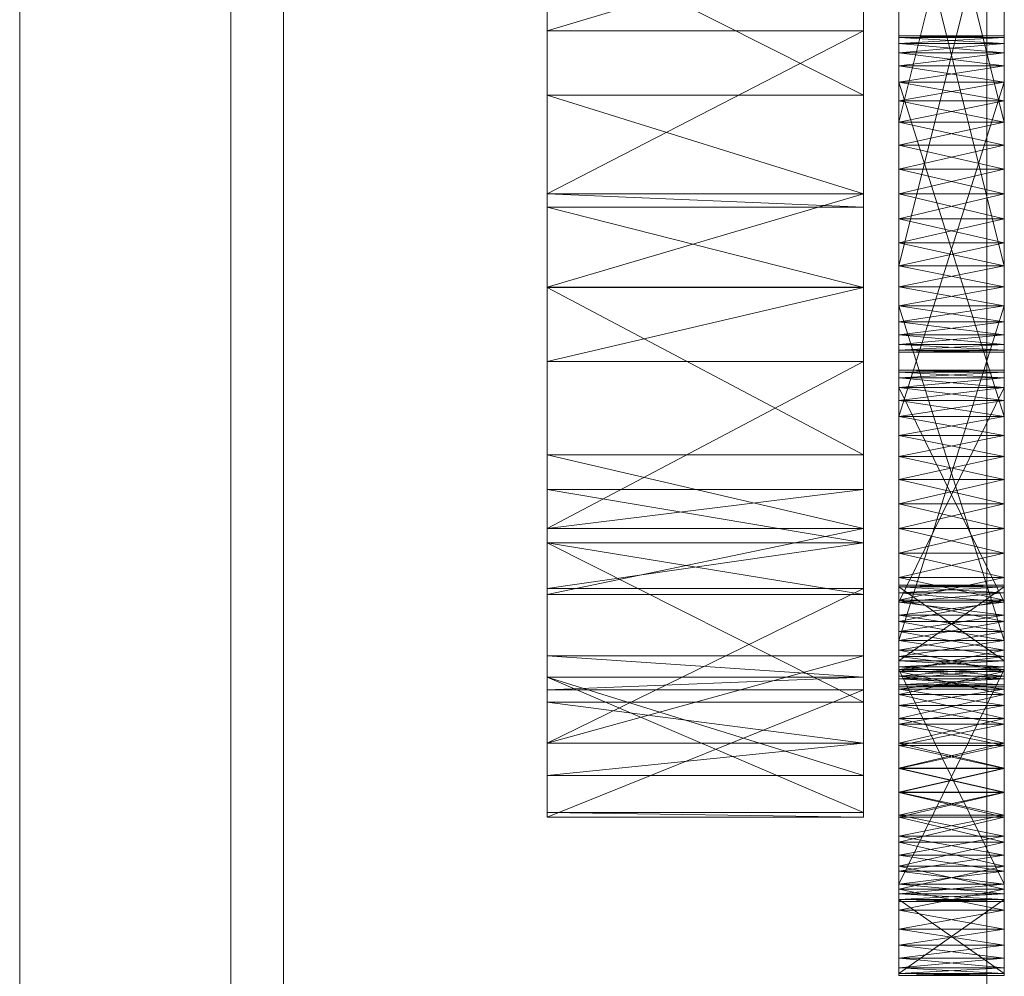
# Model space of a CAD drawing. Header units: millimetres. Extents: x -4395 to 65662, y -65530 to 6847.
# Tile 389 of 656: x 1400 to 1456, y -34729 to -34674. Entities that reach past the tile are written whole.
import ezdxf

# ---------------------------------------------------------------- set-up
doc = ezdxf.new("R2010")
doc.units = ezdxf.units.MM
doc.layers.add('frontal_C03', color=7, linetype='Continuous', lineweight=0)
doc.layers.add('frontal_secador', color=7, linetype='Continuous', lineweight=0)

msp = doc.modelspace()

# ---------------------------------------------------------------- linework, layer by layer
at = {"layer": 'frontal_C03'}
for p, q in [((1455, -35237.853), (1455, -32581.274)), ((1455, -32585.202), (1455, -35241.781)), ((1455, -35724.97), (1455, -33068.391)), ((1455, -33072.319), (1455, -35728.898))]:
    msp.add_line(p, q, dxfattribs=at)
at = {"layer": 'frontal_secador'}
for p, q in [((1400, -36000), (1400, -33000)), ((1400, -36000), (1400, -33075)), ((1400, -35940), (1400, -33075)), ((1400, -36000), (1400, -33250)), ((1400, -35140), (1400, -34540)), ((1412, -35140), (1412, -34540)), ((1400, -35134), (1400, -34546)), ((1430, -34711.527), (1430, -34577.639)), ((1448, -34577.639), (1448, -34711.527)), ((1400, -34990), (1400, -34600)), ((1415, -34990), (1415, -34600)), ((1400, -34987), (1400, -34603)), ((1430, -34645.858), (1430, -34689.361)), ((1430, -34645.858), (1430, -34711.527)), ((1448, -34689.361), (1448, -34645.858)), ((1448, -34711.527), (1448, -34645.858)), ((1400, -35100), (1400, -34650)), ((1450, -34651.516), (1450, -34682.642)), ((1456, -34682.642), (1456, -34651.516)), ((1450, -34681.268), (1450, -34653.712)), ((1450, -34686.831), (1450, -34653.712)), ((1450, -34693.05), (1450, -34653.712)), ((1456, -34653.712), (1456, -34681.268)), ((1456, -34653.712), (1456, -34686.831)), ((1456, -34653.712), (1456, -34693.05)), ((1450, -34654.785), (1450, -34679.964)), ((1450, -34654.785), (1450, -34682.642)), ((1450, -34690.413), (1450, -34654.785)), ((1456, -34679.964), (1456, -34654.785)), ((1456, -34682.642), (1456, -34654.785)), ((1456, -34654.785), (1456, -34690.413)), ((1450, -34681.268), (1450, -34655.99)), ((1450, -34655.99), (1450, -34679.964)), ((1456, -34655.99), (1450, -34679.964)), ((1456, -34679.964), (1450, -34655.99)), ((1456, -34655.99), (1456, -34681.268)), ((1456, -34679.964), (1456, -34655.99)), ((1450, -34690.413), (1450, -34660.075)), ((1456, -34660.075), (1456, -34690.413)), ((1450, -34661.483), (1450, -34689.34)), ((1450, -34661.483), (1450, -34691.331)), ((1450, -34661.483), (1450, -34693.05)), ((1456, -34689.34), (1456, -34661.483)), ((1456, -34691.331), (1456, -34661.483)), ((1456, -34693.05), (1456, -34661.483)), ((1450, -34688.135), (1450, -34662.857)), ((1450, -34690.413), (1450, -34662.857)), ((1456, -34662.857), (1456, -34688.135)), ((1456, -34662.857), (1456, -34690.413)), ((1450, -34664.161), (1450, -34689.34)), ((1450, -34688.135), (1450, -34664.161)), ((1456, -34688.135), (1450, -34664.161)), ((1456, -34664.161), (1450, -34688.135)), ((1456, -34689.34), (1456, -34664.161)), ((1456, -34664.161), (1456, -34688.135)), ((1430, -34669.365), (1430, -34684.806)), ((1430, -34678.435), (1430, -34669.365)), ((1430, -34689.361), (1430, -34669.365)), ((1430, -34669.365), (1430, -34674.777)), ((1430, -34703.89), (1430, -34669.365)), ((1430, -34711.527), (1430, -34669.365)), ((1448, -34669.365), (1430, -34674.777)), ((1448, -34678.435), (1430, -34669.365)), ((1448, -34684.806), (1448, -34669.365)), ((1448, -34669.365), (1448, -34678.435)), ((1448, -34669.365), (1448, -34689.361)), ((1448, -34674.777), (1448, -34669.365)), ((1448, -34669.365), (1448, -34703.89)), ((1448, -34669.365), (1448, -34711.527)), ((1430, -34689.353), (1430, -34674.777)), ((1430, -34674.777), (1430, -34684.05)), ((1430, -34689.361), (1430, -34674.777)), ((1448, -34674.777), (1430, -34674.777)), ((1448, -34674.777), (1430, -34684.05)), ((1448, -34674.777), (1448, -34689.353)), ((1448, -34684.05), (1448, -34674.777)), ((1448, -34674.777), (1448, -34689.361)), ((1450, -34675.16), (1450, -34675.05)), ((1456, -34675.16), (1450, -34675.05)), ((1456, -34675.05), (1450, -34675.05)), ((1456, -34675.05), (1450, -34675.16)), ((1450, -34675.05), (1450, -34675.49)), ((1450, -34675.05), (1450, -34676.768)), ((1450, -34675.05), (1450, -34698.99)), ((1450, -34681.268), (1450, -34675.05)), ((1450, -34675.16), (1450, -34676.031)), ((1450, -34675.49), (1450, -34675.16)), ((1450, -34675.16), (1450, -34677.686)), ((1456, -34675.49), (1450, -34675.16)), ((1456, -34675.16), (1450, -34675.16)), ((1456, -34675.16), (1450, -34675.49)), ((1456, -34675.16), (1456, -34675.05)), ((1456, -34675.49), (1456, -34675.05)), ((1456, -34676.768), (1456, -34675.05)), ((1456, -34698.99), (1456, -34675.05)), ((1456, -34675.05), (1456, -34681.268)), ((1456, -34676.031), (1456, -34675.16)), ((1456, -34675.16), (1456, -34675.49)), ((1456, -34677.686), (1456, -34675.16)), ((1450, -34676.031), (1450, -34675.49)), ((1456, -34676.031), (1450, -34675.49)), ((1456, -34675.49), (1450, -34675.49)), ((1456, -34675.49), (1450, -34676.031)), ((1450, -34675.49), (1450, -34676.768)), ((1456, -34675.49), (1456, -34676.031)), ((1456, -34676.768), (1456, -34675.49)), ((1450, -34676.031), (1450, -34677.686)), ((1450, -34676.768), (1450, -34676.031)), ((1450, -34697.785), (1450, -34676.031)), ((1450, -34703.075), (1450, -34676.031)), ((1450, -34676.031), (1450, -34688.135)), ((1450, -34711.635), (1450, -34676.031)), ((1456, -34676.768), (1450, -34676.031)), ((1456, -34676.031), (1450, -34676.031)), ((1456, -34676.031), (1450, -34676.768)), ((1456, -34677.686), (1456, -34676.031)), ((1456, -34676.031), (1456, -34676.768)), ((1456, -34676.031), (1456, -34697.785)), ((1456, -34676.031), (1456, -34703.075)), ((1456, -34688.135), (1456, -34676.031)), ((1456, -34676.031), (1456, -34711.635)), ((1450, -34677.686), (1450, -34676.768)), ((1456, -34677.686), (1450, -34676.768)), ((1456, -34676.768), (1450, -34676.768)), ((1456, -34676.768), (1450, -34677.686)), ((1450, -34676.768), (1450, -34696.712)), ((1450, -34678.76), (1450, -34676.768)), ((1450, -34676.768), (1450, -34698.99)), ((1450, -34681.268), (1450, -34676.768)), ((1456, -34676.768), (1456, -34677.686)), ((1456, -34696.712), (1456, -34676.768)), ((1456, -34676.768), (1456, -34678.76)), ((1456, -34698.99), (1456, -34676.768)), ((1456, -34676.768), (1456, -34681.268)), ((1450, -34677.686), (1450, -34679.964)), ((1450, -34678.76), (1450, -34677.686)), ((1450, -34697.785), (1450, -34677.686)), ((1450, -34677.686), (1450, -34696.712)), ((1450, -34677.686), (1450, -34682.642)), ((1450, -34677.686), (1450, -34688.135)), ((1456, -34678.76), (1450, -34677.686)), ((1456, -34677.686), (1450, -34677.686)), ((1456, -34677.686), (1450, -34696.712)), ((1456, -34696.712), (1450, -34677.686)), ((1456, -34677.686), (1450, -34678.76)), ((1456, -34679.964), (1456, -34677.686)), ((1456, -34677.686), (1456, -34678.76)), ((1456, -34677.686), (1456, -34697.785)), ((1456, -34696.712), (1456, -34677.686)), ((1456, -34682.642), (1456, -34677.686)), ((1456, -34688.135), (1456, -34677.686)), ((1430, -34678.435), (1430, -34684.806)), ((1430, -34684.05), (1430, -34678.435)), ((1448, -34684.05), (1430, -34678.435)), ((1448, -34678.435), (1430, -34678.435)), ((1448, -34684.806), (1448, -34678.435)), ((1448, -34678.435), (1448, -34684.05)), ((1450, -34679.964), (1450, -34678.76)), ((1456, -34679.964), (1450, -34678.76)), ((1456, -34678.76), (1450, -34678.76)), ((1450, -34681.268), (1450, -34678.76)), ((1456, -34678.76), (1450, -34679.964)), ((1456, -34678.76), (1456, -34679.964)), ((1456, -34678.76), (1456, -34681.268)), ((1450, -34679.964), (1450, -34681.268)), ((1456, -34679.964), (1450, -34679.964)), ((1456, -34679.964), (1450, -34681.268)), ((1450, -34679.964), (1450, -34682.642)), ((1456, -34681.268), (1450, -34679.964)), ((1456, -34681.268), (1456, -34679.964)), ((1456, -34682.642), (1456, -34679.964)), ((1450, -34684.05), (1450, -34681.268)), ((1450, -34681.268), (1450, -34682.642)), ((1450, -34686.831), (1450, -34681.268)), ((1456, -34681.268), (1450, -34681.268)), ((1456, -34681.268), (1450, -34682.642)), ((1456, -34682.642), (1450, -34681.268)), ((1450, -34711.094), (1450, -34681.268)), ((1450, -34681.268), (1450, -34698.99)), ((1456, -34681.268), (1456, -34684.05)), ((1456, -34682.642), (1456, -34681.268)), ((1456, -34681.268), (1456, -34686.831)), ((1456, -34681.268), (1456, -34711.094)), ((1456, -34698.99), (1456, -34681.268)), ((1450, -34682.642), (1450, -34684.05)), ((1456, -34682.642), (1450, -34682.642)), ((1456, -34682.642), (1450, -34684.05)), ((1450, -34682.642), (1450, -34685.457)), ((1450, -34682.642), (1450, -34688.135)), ((1456, -34684.05), (1450, -34682.642)), ((1450, -34682.642), (1450, -34692.069)), ((1450, -34682.642), (1450, -34690.413)), ((1456, -34684.05), (1456, -34682.642)), ((1456, -34685.457), (1456, -34682.642)), ((1456, -34688.135), (1456, -34682.642)), ((1456, -34692.069), (1456, -34682.642)), ((1456, -34690.413), (1456, -34682.642)), ((1430, -34684.05), (1430, -34689.353)), ((1430, -34684.806), (1430, -34684.05)), ((1448, -34684.05), (1430, -34684.05)), ((1448, -34684.05), (1430, -34689.353)), ((1448, -34684.806), (1430, -34684.05)), ((1448, -34689.353), (1448, -34684.05)), ((1448, -34684.05), (1448, -34684.806)), ((1450, -34686.831), (1450, -34684.05)), ((1450, -34684.05), (1450, -34685.457)), ((1456, -34684.05), (1450, -34684.05)), ((1456, -34684.05), (1450, -34685.457)), ((1456, -34685.457), (1450, -34684.05)), ((1456, -34684.05), (1456, -34686.831)), ((1456, -34685.457), (1456, -34684.05)), ((1430, -34689.361), (1430, -34684.806)), ((1448, -34689.361), (1430, -34684.806)), ((1448, -34684.806), (1430, -34684.806)), ((1448, -34684.806), (1448, -34689.361)), ((1450, -34685.457), (1450, -34686.831)), ((1456, -34685.457), (1450, -34685.457)), ((1456, -34685.457), (1450, -34686.831)), ((1450, -34685.457), (1450, -34688.135)), ((1456, -34686.831), (1450, -34685.457)), ((1456, -34686.831), (1456, -34685.457)), ((1456, -34688.135), (1456, -34685.457)), ((1450, -34689.34), (1450, -34686.831)), ((1450, -34686.831), (1450, -34688.135)), ((1450, -34691.331), (1450, -34686.831)), ((1450, -34693.05), (1450, -34686.831)), ((1456, -34686.831), (1450, -34686.831)), ((1456, -34686.831), (1450, -34688.135)), ((1456, -34688.135), (1450, -34686.831)), ((1450, -34711.094), (1450, -34686.831)), ((1456, -34686.831), (1456, -34689.34)), ((1456, -34688.135), (1456, -34686.831)), ((1456, -34686.831), (1456, -34691.331)), ((1456, -34686.831), (1456, -34693.05)), ((1456, -34686.831), (1456, -34711.094)), ((1450, -34689.34), (1450, -34688.135)), ((1456, -34688.135), (1450, -34688.135)), ((1456, -34688.135), (1450, -34689.34)), ((1456, -34689.34), (1450, -34688.135)), ((1450, -34688.135), (1450, -34690.413)), ((1450, -34688.135), (1450, -34710.357)), ((1450, -34688.135), (1450, -34711.635)), ((1450, -34688.135), (1450, -34692.069)), ((1456, -34688.135), (1456, -34689.34)), ((1456, -34690.413), (1456, -34688.135)), ((1456, -34710.357), (1456, -34688.135)), ((1456, -34711.635), (1456, -34688.135)), ((1456, -34692.069), (1456, -34688.135)), ((1448, -34689.353), (1430, -34689.353)), ((1448, -34689.353), (1430, -34689.361)), ((1430, -34689.361), (1430, -34700.859)), ((1430, -34698.895), (1430, -34689.361)), ((1430, -34703.89), (1430, -34689.361)), ((1430, -34689.361), (1430, -34693.572)), ((1430, -34689.361), (1430, -34711.527)), ((1448, -34689.361), (1430, -34689.361)), ((1448, -34689.361), (1430, -34693.572)), ((1448, -34698.895), (1430, -34689.361)), ((1448, -34700.859), (1448, -34689.361)), ((1448, -34689.361), (1448, -34698.895)), ((1448, -34689.361), (1448, -34703.89)), ((1448, -34693.572), (1448, -34689.361)), ((1448, -34711.527), (1448, -34689.361)), ((1450, -34691.331), (1450, -34689.34)), ((1450, -34689.34), (1450, -34690.413)), ((1456, -34689.34), (1450, -34689.34)), ((1456, -34689.34), (1450, -34690.413)), ((1456, -34690.413), (1450, -34689.34)), ((1450, -34709.439), (1450, -34689.34)), ((1450, -34711.094), (1450, -34689.34)), ((1456, -34689.34), (1456, -34691.331)), ((1456, -34690.413), (1456, -34689.34)), ((1456, -34689.34), (1456, -34709.439)), ((1456, -34689.34), (1456, -34711.094)), ((1450, -34690.413), (1450, -34691.331)), ((1456, -34690.413), (1450, -34690.413)), ((1456, -34690.413), (1450, -34691.331)), ((1456, -34691.331), (1450, -34690.413)), ((1450, -34690.413), (1450, -34710.357)), ((1450, -34709.439), (1450, -34690.413)), ((1456, -34709.439), (1450, -34690.413)), ((1456, -34690.413), (1450, -34709.439)), ((1450, -34692.069), (1450, -34690.413)), ((1450, -34692.939), (1450, -34690.413)), ((1456, -34691.331), (1456, -34690.413)), ((1456, -34710.357), (1456, -34690.413)), ((1456, -34690.413), (1456, -34709.439)), ((1456, -34690.413), (1456, -34692.069)), ((1456, -34690.413), (1456, -34692.939)), ((1450, -34692.609), (1450, -34691.331)), ((1450, -34691.331), (1450, -34692.069)), ((1450, -34693.05), (1450, -34691.331)), ((1456, -34691.331), (1450, -34691.331)), ((1456, -34691.331), (1450, -34692.069)), ((1456, -34692.069), (1450, -34691.331)), ((1456, -34691.331), (1456, -34692.609)), ((1456, -34692.069), (1456, -34691.331)), ((1456, -34691.331), (1456, -34693.05)), ((1450, -34692.069), (1450, -34692.609)), ((1456, -34692.069), (1450, -34692.069)), ((1456, -34692.069), (1450, -34692.609)), ((1456, -34692.609), (1450, -34692.069)), ((1450, -34692.939), (1450, -34692.069)), ((1456, -34692.609), (1456, -34692.069)), ((1456, -34692.069), (1456, -34692.939)), ((1450, -34693.05), (1450, -34692.609)), ((1450, -34692.609), (1450, -34692.939)), ((1456, -34692.609), (1450, -34692.609)), ((1456, -34692.609), (1450, -34692.939)), ((1456, -34692.939), (1450, -34692.609)), ((1450, -34692.939), (1450, -34693.05)), ((1456, -34692.939), (1450, -34692.939)), ((1456, -34692.939), (1450, -34693.05)), ((1456, -34693.05), (1450, -34692.939)), ((1456, -34693.05), (1450, -34693.05)), ((1456, -34692.609), (1456, -34693.05)), ((1456, -34692.939), (1456, -34692.609)), ((1456, -34693.05), (1456, -34692.939)), ((1430, -34706.827), (1430, -34693.572)), ((1430, -34693.572), (1430, -34703.075)), ((1430, -34703.89), (1430, -34693.572)), ((1448, -34693.572), (1430, -34693.572)), ((1448, -34693.572), (1430, -34703.075)), ((1448, -34693.572), (1448, -34706.827)), ((1448, -34703.075), (1448, -34693.572)), ((1448, -34693.572), (1448, -34703.89)), ((1450, -34694.186), (1450, -34694.075)), ((1456, -34694.186), (1450, -34694.075)), ((1456, -34694.075), (1450, -34694.075)), ((1456, -34694.075), (1450, -34694.186)), ((1450, -34694.075), (1450, -34694.516)), ((1450, -34694.186), (1450, -34695.056)), ((1450, -34694.516), (1450, -34694.186)), ((1450, -34708.01), (1450, -34694.186)), ((1450, -34694.186), (1450, -34698.99)), ((1450, -34712.51), (1450, -34694.186)), ((1450, -34694.186), (1450, -34709.439)), ((1450, -34722.572), (1450, -34694.186)), ((1456, -34694.516), (1450, -34694.186)), ((1456, -34694.186), (1450, -34694.186)), ((1456, -34694.186), (1450, -34694.516)), ((1456, -34694.186), (1456, -34694.075)), ((1456, -34694.516), (1456, -34694.075)), ((1456, -34695.056), (1456, -34694.186)), ((1456, -34694.186), (1456, -34694.516)), ((1456, -34694.186), (1456, -34708.01)), ((1456, -34698.99), (1456, -34694.186)), ((1456, -34694.186), (1456, -34712.51)), ((1456, -34709.439), (1456, -34694.186)), ((1456, -34694.186), (1456, -34722.572)), ((1450, -34695.056), (1450, -34694.516)), ((1456, -34695.056), (1450, -34694.516)), ((1456, -34694.516), (1450, -34694.516)), ((1456, -34694.516), (1450, -34695.056)), ((1450, -34694.516), (1450, -34707.272)), ((1450, -34695.794), (1450, -34694.516)), ((1450, -34694.516), (1450, -34708.927)), ((1450, -34697.785), (1450, -34694.516)), ((1450, -34703.075), (1450, -34694.516)), ((1456, -34694.516), (1456, -34695.056)), ((1456, -34707.272), (1456, -34694.516)), ((1456, -34694.516), (1456, -34695.794)), ((1456, -34708.927), (1456, -34694.516)), ((1456, -34694.516), (1456, -34697.785)), ((1456, -34694.516), (1456, -34703.075)), ((1450, -34695.056), (1450, -34696.712)), ((1450, -34695.794), (1450, -34695.056)), ((1450, -34708.01), (1450, -34695.056)), ((1450, -34695.056), (1450, -34707.272)), ((1450, -34695.056), (1450, -34698.99)), ((1456, -34695.794), (1450, -34695.056)), ((1456, -34695.056), (1450, -34695.056)), ((1456, -34695.056), (1450, -34707.272)), ((1456, -34707.272), (1450, -34695.056)), ((1456, -34695.056), (1450, -34695.794)), ((1456, -34696.712), (1456, -34695.056)), ((1456, -34695.056), (1456, -34695.794)), ((1456, -34695.056), (1456, -34708.01)), ((1456, -34707.272), (1456, -34695.056)), ((1456, -34698.99), (1456, -34695.056)), ((1450, -34696.712), (1450, -34695.794)), ((1456, -34696.712), (1450, -34695.794)), ((1456, -34695.794), (1450, -34695.794)), ((1450, -34697.785), (1450, -34695.794)), ((1456, -34695.794), (1450, -34696.712)), ((1456, -34695.794), (1456, -34696.712)), ((1456, -34695.794), (1456, -34697.785)), ((1450, -34696.712), (1450, -34697.785)), ((1456, -34696.712), (1450, -34696.712)), ((1456, -34696.712), (1450, -34697.785)), ((1450, -34696.712), (1450, -34698.99)), ((1456, -34697.785), (1450, -34696.712)), ((1456, -34697.785), (1456, -34696.712)), ((1456, -34698.99), (1456, -34696.712)), ((1450, -34700.294), (1450, -34697.785)), ((1450, -34697.785), (1450, -34698.99)), ((1450, -34703.075), (1450, -34697.785)), ((1456, -34697.785), (1450, -34697.785)), ((1456, -34697.785), (1450, -34698.99)), ((1456, -34698.99), (1450, -34697.785)), ((1456, -34697.785), (1456, -34700.294)), ((1456, -34698.99), (1456, -34697.785)), ((1456, -34697.785), (1456, -34703.075)), ((1430, -34698.895), (1430, -34700.859)), ((1430, -34703.075), (1430, -34698.895)), ((1448, -34703.075), (1430, -34698.895)), ((1448, -34698.895), (1430, -34698.895)), ((1448, -34700.859), (1448, -34698.895)), ((1448, -34698.895), (1448, -34703.075)), ((1450, -34698.99), (1450, -34700.294)), ((1456, -34698.99), (1450, -34698.99)), ((1456, -34698.99), (1450, -34700.294)), ((1450, -34698.99), (1450, -34701.668)), ((1450, -34698.99), (1450, -34704.483)), ((1450, -34698.99), (1450, -34709.439)), ((1456, -34700.294), (1450, -34698.99)), ((1450, -34698.99), (1450, -34711.094)), ((1456, -34700.294), (1456, -34698.99)), ((1456, -34701.668), (1456, -34698.99)), ((1456, -34704.483), (1456, -34698.99)), ((1456, -34709.439), (1456, -34698.99)), ((1456, -34711.094), (1456, -34698.99)), ((1450, -34703.075), (1450, -34700.294)), ((1450, -34700.294), (1450, -34701.668)), ((1456, -34700.294), (1450, -34700.294)), ((1456, -34700.294), (1450, -34701.668)), ((1456, -34701.668), (1450, -34700.294)), ((1456, -34700.294), (1456, -34703.075)), ((1456, -34701.668), (1456, -34700.294)), ((1430, -34700.859), (1430, -34703.075)), ((1430, -34703.89), (1430, -34700.859)), ((1448, -34703.89), (1430, -34700.859)), ((1448, -34700.859), (1430, -34700.859)), ((1448, -34700.859), (1430, -34703.075)), ((1448, -34703.075), (1448, -34700.859)), ((1448, -34700.859), (1448, -34703.89)), ((1450, -34701.668), (1450, -34703.075)), ((1456, -34701.668), (1450, -34701.668)), ((1456, -34701.668), (1450, -34703.075)), ((1450, -34701.668), (1450, -34704.483)), ((1456, -34703.075), (1450, -34701.668)), ((1456, -34703.075), (1456, -34701.668)), ((1456, -34704.483), (1456, -34701.668)), ((1430, -34703.075), (1430, -34706.827)), ((1448, -34703.075), (1430, -34703.075)), ((1448, -34703.075), (1430, -34706.827)), ((1448, -34706.827), (1448, -34703.075)), ((1450, -34705.857), (1450, -34703.075)), ((1450, -34703.075), (1450, -34704.483)), ((1450, -34708.365), (1450, -34703.075)), ((1450, -34711.635), (1450, -34703.075)), ((1456, -34703.075), (1450, -34703.075)), ((1456, -34703.075), (1450, -34704.483)), ((1456, -34704.483), (1450, -34703.075)), ((1450, -34724.18), (1450, -34703.075)), ((1450, -34703.075), (1450, -34708.927)), ((1456, -34703.075), (1456, -34705.857)), ((1456, -34704.483), (1456, -34703.075)), ((1456, -34703.075), (1456, -34708.365)), ((1456, -34703.075), (1456, -34711.635)), ((1456, -34703.075), (1456, -34724.18)), ((1456, -34708.927), (1456, -34703.075)), ((1430, -34706.827), (1430, -34703.89)), ((1430, -34703.89), (1430, -34710.317)), ((1430, -34712.954), (1430, -34703.89)), ((1430, -34711.527), (1430, -34703.89)), ((1430, -34703.89), (1430, -34706.486)), ((1448, -34706.827), (1430, -34703.89)), ((1448, -34703.89), (1430, -34703.89)), ((1448, -34703.89), (1430, -34706.486)), ((1448, -34712.954), (1430, -34703.89)), ((1448, -34703.89), (1448, -34706.827)), ((1448, -34710.317), (1448, -34703.89)), ((1448, -34703.89), (1448, -34712.954)), ((1448, -34703.89), (1448, -34711.527)), ((1448, -34706.486), (1448, -34703.89)), ((1450, -34704.483), (1450, -34705.857)), ((1456, -34704.483), (1450, -34704.483)), ((1456, -34704.483), (1450, -34705.857)), ((1450, -34704.483), (1450, -34707.161)), ((1450, -34704.483), (1450, -34709.439)), ((1456, -34705.857), (1450, -34704.483)), ((1456, -34705.857), (1456, -34704.483)), ((1456, -34707.161), (1456, -34704.483)), ((1456, -34709.439), (1456, -34704.483)), ((1450, -34708.365), (1450, -34705.857)), ((1450, -34705.857), (1450, -34707.161)), ((1456, -34705.857), (1450, -34705.857)), ((1456, -34705.857), (1450, -34707.161)), ((1456, -34707.161), (1450, -34705.857)), ((1456, -34705.857), (1456, -34708.365)), ((1456, -34707.161), (1456, -34705.857)), ((1430, -34717.124), (1430, -34706.486)), ((1430, -34706.486), (1430, -34715.291)), ((1430, -34711.527), (1430, -34706.486)), ((1448, -34706.486), (1430, -34706.486)), ((1448, -34706.486), (1430, -34715.291)), ((1448, -34706.486), (1448, -34717.124)), ((1448, -34715.291), (1448, -34706.486)), ((1448, -34706.486), (1448, -34711.527)), ((1450, -34706.402), (1450, -34706.291)), ((1456, -34706.402), (1450, -34706.291)), ((1456, -34706.291), (1450, -34706.291)), ((1456, -34706.291), (1450, -34706.402)), ((1450, -34706.291), (1450, -34710.611)), ((1450, -34706.731), (1450, -34706.291)), ((1450, -34706.291), (1450, -34711.481)), ((1450, -34708.01), (1450, -34706.291)), ((1450, -34706.402), (1450, -34707.272)), ((1450, -34706.731), (1450, -34706.402)), ((1450, -34710.941), (1450, -34706.402)), ((1450, -34706.402), (1450, -34710.611)), ((1450, -34706.402), (1450, -34708.927)), ((1450, -34706.402), (1450, -34713.883)), ((1450, -34714.21), (1450, -34706.402)), ((1450, -34706.402), (1450, -34723.31)), ((1450, -34724.79), (1450, -34706.402)), ((1456, -34706.731), (1450, -34706.402)), ((1456, -34706.402), (1450, -34706.402)), ((1456, -34706.402), (1450, -34710.611)), ((1456, -34710.611), (1450, -34706.402)), ((1456, -34706.402), (1450, -34706.731)), ((1456, -34706.402), (1456, -34706.291)), ((1456, -34710.611), (1456, -34706.291)), ((1456, -34706.291), (1456, -34706.731)), ((1456, -34711.481), (1456, -34706.291)), ((1456, -34706.291), (1456, -34708.01)), ((1456, -34707.272), (1456, -34706.402)), ((1456, -34706.402), (1456, -34706.731)), ((1456, -34706.402), (1456, -34710.941)), ((1456, -34710.611), (1456, -34706.402)), ((1456, -34708.927), (1456, -34706.402)), ((1456, -34713.883), (1456, -34706.402)), ((1456, -34706.402), (1456, -34714.21)), ((1456, -34723.31), (1456, -34706.402)), ((1456, -34706.402), (1456, -34724.79)), ((1448, -34706.827), (1430, -34706.827)), ((1450, -34707.272), (1450, -34706.731)), ((1456, -34707.272), (1450, -34706.731)), ((1456, -34706.731), (1450, -34706.731)), ((1450, -34708.01), (1450, -34706.731)), ((1456, -34706.731), (1450, -34707.272)), ((1456, -34706.731), (1456, -34707.272)), ((1456, -34706.731), (1456, -34708.01)), ((1450, -34707.161), (1450, -34708.365)), ((1456, -34707.161), (1450, -34707.161)), ((1456, -34707.161), (1450, -34708.365)), ((1450, -34707.161), (1450, -34709.439)), ((1456, -34708.365), (1450, -34707.161)), ((1450, -34707.272), (1450, -34708.01)), ((1456, -34707.272), (1450, -34707.272)), ((1456, -34707.272), (1450, -34708.01)), ((1450, -34707.272), (1450, -34708.927)), ((1456, -34708.01), (1450, -34707.272)), ((1456, -34708.365), (1456, -34707.161)), ((1456, -34709.439), (1456, -34707.161)), ((1456, -34708.01), (1456, -34707.272)), ((1456, -34708.927), (1456, -34707.272)), ((1450, -34710.001), (1450, -34708.01)), ((1450, -34708.01), (1450, -34708.927)), ((1450, -34712.51), (1450, -34708.01)), ((1456, -34708.01), (1450, -34708.01)), ((1456, -34708.01), (1450, -34708.927)), ((1456, -34708.927), (1450, -34708.01)), ((1450, -34708.01), (1450, -34711.481)), ((1450, -34718.072), (1450, -34708.01)), ((1456, -34708.01), (1456, -34710.001)), ((1456, -34708.927), (1456, -34708.01)), ((1456, -34708.01), (1456, -34712.51)), ((1456, -34711.481), (1456, -34708.01)), ((1456, -34708.01), (1456, -34718.072)), ((1450, -34710.357), (1450, -34708.365)), ((1450, -34708.365), (1450, -34709.439)), ((1450, -34711.635), (1450, -34708.365)), ((1456, -34708.365), (1450, -34708.365)), ((1456, -34708.365), (1450, -34709.439)), ((1456, -34709.439), (1450, -34708.365)), ((1450, -34724.18), (1450, -34708.365)), ((1456, -34708.365), (1456, -34710.357)), ((1456, -34709.439), (1456, -34708.365)), ((1456, -34708.365), (1456, -34711.635)), ((1456, -34708.365), (1456, -34724.18)), ((1450, -34708.927), (1450, -34710.001)), ((1456, -34708.927), (1450, -34708.927)), ((1456, -34708.927), (1450, -34710.001)), ((1450, -34708.927), (1450, -34711.205)), ((1450, -34708.927), (1450, -34713.883)), ((1456, -34710.001), (1450, -34708.927)), ((1450, -34708.927), (1450, -34719.377)), ((1450, -34708.927), (1450, -34724.18)), ((1456, -34710.001), (1456, -34708.927)), ((1456, -34711.205), (1456, -34708.927)), ((1456, -34713.883), (1456, -34708.927)), ((1456, -34719.377), (1456, -34708.927)), ((1456, -34724.18), (1456, -34708.927)), ((1450, -34710.357), (1450, -34709.439)), ((1456, -34709.439), (1450, -34709.439)), ((1456, -34709.439), (1450, -34710.357)), ((1456, -34710.357), (1450, -34709.439)), ((1450, -34709.439), (1450, -34711.094)), ((1450, -34709.439), (1450, -34723.85)), ((1450, -34709.439), (1450, -34724.291)), ((1450, -34709.439), (1450, -34722.572)), ((1450, -34709.439), (1450, -34711.965)), ((1456, -34709.439), (1456, -34710.357)), ((1456, -34711.094), (1456, -34709.439)), ((1456, -34723.85), (1456, -34709.439)), ((1456, -34724.291), (1456, -34709.439)), ((1456, -34722.572), (1456, -34709.439)), ((1456, -34711.965), (1456, -34709.439)), ((1430, -34712.954), (1430, -34710.317)), ((1430, -34710.317), (1430, -34715.291)), ((1430, -34711.527), (1430, -34710.317)), ((1448, -34711.527), (1430, -34710.317)), ((1448, -34710.317), (1430, -34710.317)), ((1448, -34710.317), (1430, -34715.291)), ((1448, -34710.317), (1448, -34712.954)), ((1448, -34715.291), (1448, -34710.317)), ((1448, -34710.317), (1448, -34711.527)), ((1450, -34712.51), (1450, -34710.001)), ((1450, -34710.001), (1450, -34711.205)), ((1456, -34710.001), (1450, -34710.001)), ((1456, -34710.001), (1450, -34711.205)), ((1456, -34711.205), (1450, -34710.001)), ((1450, -34711.635), (1450, -34710.357)), ((1450, -34710.357), (1450, -34711.094)), ((1456, -34710.357), (1450, -34710.357)), ((1456, -34710.357), (1450, -34711.094)), ((1456, -34711.094), (1450, -34710.357)), ((1450, -34723.31), (1450, -34710.357)), ((1450, -34724.18), (1450, -34710.357)), ((1456, -34710.001), (1456, -34712.51)), ((1456, -34711.205), (1456, -34710.001)), ((1456, -34710.357), (1456, -34711.635)), ((1456, -34711.094), (1456, -34710.357)), ((1456, -34710.357), (1456, -34723.31)), ((1456, -34710.357), (1456, -34724.18)), ((1450, -34710.611), (1450, -34710.941)), ((1456, -34710.611), (1450, -34710.611)), ((1456, -34710.611), (1450, -34710.941)), ((1450, -34710.611), (1450, -34711.481)), ((1456, -34710.941), (1450, -34710.611)), ((1450, -34712.219), (1450, -34710.941)), ((1450, -34710.941), (1450, -34711.481)), ((1450, -34714.21), (1450, -34710.941)), ((1456, -34710.941), (1450, -34710.941)), ((1456, -34710.941), (1450, -34711.481)), ((1456, -34711.481), (1450, -34710.941)), ((1456, -34710.941), (1456, -34710.611)), ((1456, -34711.481), (1456, -34710.611)), ((1456, -34710.941), (1456, -34712.219)), ((1456, -34711.481), (1456, -34710.941)), ((1456, -34710.941), (1456, -34714.21)), ((1430, -34717.124), (1430, -34711.527)), ((1430, -34711.527), (1430, -34712.256)), ((1430, -34719.235), (1430, -34711.527)), ((1448, -34717.124), (1430, -34711.527)), ((1448, -34711.527), (1430, -34711.527)), ((1448, -34711.527), (1430, -34712.256)), ((1448, -34719.235), (1430, -34711.527)), ((1448, -34711.527), (1448, -34717.124)), ((1448, -34712.256), (1448, -34711.527)), ((1448, -34711.527), (1448, -34719.235)), ((1450, -34711.094), (1450, -34711.635)), ((1456, -34711.094), (1450, -34711.094)), ((1456, -34711.094), (1450, -34711.635)), ((1456, -34711.635), (1450, -34711.094)), ((1450, -34711.094), (1450, -34723.85)), ((1450, -34723.31), (1450, -34711.094)), ((1456, -34723.31), (1450, -34711.094)), ((1456, -34711.094), (1450, -34723.31)), ((1450, -34711.965), (1450, -34711.094)), ((1450, -34711.205), (1450, -34712.51)), ((1456, -34711.205), (1450, -34711.205)), ((1456, -34711.205), (1450, -34712.51)), ((1450, -34711.205), (1450, -34713.883)), ((1456, -34712.51), (1450, -34711.205)), ((1450, -34711.481), (1450, -34712.219)), ((1456, -34711.481), (1450, -34711.481)), ((1456, -34711.481), (1450, -34712.219)), ((1450, -34711.481), (1450, -34713.136)), ((1450, -34711.481), (1450, -34715.414)), ((1450, -34711.481), (1450, -34720.908)), ((1450, -34711.481), (1450, -34728.389)), ((1450, -34718.072), (1450, -34711.481)), ((1456, -34712.219), (1450, -34711.481)), ((1456, -34711.635), (1456, -34711.094)), ((1456, -34723.85), (1456, -34711.094)), ((1456, -34711.094), (1456, -34723.31)), ((1456, -34711.094), (1456, -34711.965)), ((1456, -34712.51), (1456, -34711.205)), ((1456, -34713.883), (1456, -34711.205)), ((1456, -34712.219), (1456, -34711.481)), ((1456, -34713.136), (1456, -34711.481)), ((1456, -34715.414), (1456, -34711.481)), ((1456, -34720.908), (1456, -34711.481)), ((1456, -34728.389), (1456, -34711.481)), ((1456, -34711.481), (1456, -34718.072)), ((1450, -34712.075), (1450, -34711.635)), ((1450, -34711.635), (1450, -34711.965)), ((1456, -34711.635), (1450, -34711.635)), ((1456, -34711.635), (1450, -34711.965)), ((1456, -34711.965), (1450, -34711.635)), ((1450, -34711.965), (1450, -34712.075)), ((1456, -34711.965), (1450, -34711.965)), ((1456, -34711.965), (1450, -34712.075)), ((1456, -34712.075), (1450, -34711.965)), ((1456, -34712.075), (1450, -34712.075)), ((1456, -34711.635), (1456, -34712.075)), ((1456, -34711.965), (1456, -34711.635)), ((1456, -34712.075), (1456, -34711.965)), ((1430, -34719.235), (1430, -34712.256)), ((1430, -34712.256), (1430, -34719.5)), ((1448, -34712.256), (1430, -34712.256)), ((1448, -34712.256), (1430, -34719.5)), ((1448, -34712.256), (1448, -34719.235)), ((1448, -34719.5), (1448, -34712.256)), ((1450, -34714.21), (1450, -34712.219)), ((1450, -34712.219), (1450, -34713.136)), ((1456, -34712.219), (1450, -34712.219)), ((1456, -34712.219), (1450, -34713.136)), ((1456, -34713.136), (1450, -34712.219)), ((1450, -34715.291), (1450, -34712.51)), ((1450, -34712.51), (1450, -34713.883)), ((1450, -34718.072), (1450, -34712.51)), ((1450, -34722.572), (1450, -34712.51)), ((1456, -34712.51), (1450, -34712.51)), ((1456, -34712.51), (1450, -34713.883)), ((1456, -34713.883), (1450, -34712.51)), ((1456, -34712.219), (1456, -34714.21)), ((1456, -34713.136), (1456, -34712.219)), ((1456, -34712.51), (1456, -34715.291)), ((1456, -34713.883), (1456, -34712.51)), ((1456, -34712.51), (1456, -34718.072)), ((1456, -34712.51), (1456, -34722.572)), ((1430, -34715.291), (1430, -34712.954)), ((1448, -34715.291), (1430, -34712.954)), ((1448, -34712.954), (1430, -34712.954)), ((1448, -34712.954), (1448, -34715.291)), ((1450, -34713.136), (1450, -34714.21)), ((1456, -34713.136), (1450, -34713.136)), ((1456, -34713.136), (1450, -34714.21)), ((1450, -34713.136), (1450, -34715.414)), ((1456, -34714.21), (1450, -34713.136)), ((1456, -34714.21), (1456, -34713.136)), ((1456, -34715.414), (1456, -34713.136)), ((1450, -34713.883), (1450, -34715.291)), ((1456, -34713.883), (1450, -34713.883)), ((1456, -34713.883), (1450, -34715.291)), ((1450, -34713.883), (1450, -34716.699)), ((1450, -34713.883), (1450, -34719.377)), ((1450, -34713.883), (1450, -34723.31)), ((1456, -34715.291), (1450, -34713.883)), ((1450, -34716.719), (1450, -34714.21)), ((1450, -34714.21), (1450, -34715.414)), ((1450, -34719.5), (1450, -34714.21)), ((1450, -34724.79), (1450, -34714.21)), ((1456, -34714.21), (1450, -34714.21)), ((1456, -34714.21), (1450, -34715.414)), ((1456, -34715.414), (1450, -34714.21)), ((1456, -34715.291), (1456, -34713.883)), ((1456, -34716.699), (1456, -34713.883)), ((1456, -34719.377), (1456, -34713.883)), ((1456, -34723.31), (1456, -34713.883)), ((1456, -34714.21), (1456, -34716.719)), ((1456, -34715.414), (1456, -34714.21)), ((1456, -34714.21), (1456, -34719.5)), ((1456, -34714.21), (1456, -34724.79)), ((1430, -34715.291), (1430, -34717.124)), ((1448, -34715.291), (1430, -34715.291)), ((1448, -34715.291), (1430, -34717.124)), ((1448, -34717.124), (1448, -34715.291)), ((1450, -34718.072), (1450, -34715.291)), ((1450, -34715.291), (1450, -34716.699)), ((1456, -34715.291), (1450, -34715.291)), ((1456, -34715.291), (1450, -34716.699)), ((1456, -34716.699), (1450, -34715.291)), ((1450, -34715.414), (1450, -34716.719)), ((1456, -34715.414), (1450, -34715.414)), ((1456, -34715.414), (1450, -34716.719)), ((1450, -34715.414), (1450, -34718.092)), ((1450, -34715.414), (1450, -34720.908)), ((1456, -34716.719), (1450, -34715.414)), ((1456, -34715.291), (1456, -34718.072)), ((1456, -34716.699), (1456, -34715.291)), ((1456, -34716.719), (1456, -34715.414)), ((1456, -34718.092), (1456, -34715.414)), ((1456, -34720.908), (1456, -34715.414)), ((1448, -34717.124), (1430, -34717.124)), ((1450, -34716.699), (1450, -34718.072)), ((1456, -34716.699), (1450, -34716.699)), ((1456, -34716.699), (1450, -34718.072)), ((1450, -34716.699), (1450, -34719.377)), ((1456, -34718.072), (1450, -34716.699)), ((1450, -34719.5), (1450, -34716.719)), ((1450, -34716.719), (1450, -34718.092)), ((1456, -34716.719), (1450, -34716.719)), ((1456, -34716.719), (1450, -34718.092)), ((1456, -34718.092), (1450, -34716.719)), ((1456, -34718.072), (1456, -34716.699)), ((1456, -34719.377), (1456, -34716.699)), ((1456, -34716.719), (1456, -34719.5)), ((1456, -34718.092), (1456, -34716.719)), ((1450, -34720.581), (1450, -34718.072)), ((1450, -34718.072), (1450, -34719.377)), ((1450, -34722.572), (1450, -34718.072)), ((1456, -34718.072), (1450, -34718.072)), ((1456, -34718.072), (1450, -34719.377)), ((1456, -34719.377), (1450, -34718.072)), ((1450, -34728.389), (1450, -34718.072)), ((1450, -34718.092), (1450, -34719.5)), ((1456, -34718.092), (1450, -34718.092)), ((1456, -34718.092), (1450, -34719.5)), ((1450, -34718.092), (1450, -34720.908)), ((1456, -34719.5), (1450, -34718.092)), ((1456, -34718.072), (1456, -34720.581)), ((1456, -34719.377), (1456, -34718.072)), ((1456, -34718.072), (1456, -34722.572)), ((1456, -34718.072), (1456, -34728.389)), ((1456, -34719.5), (1456, -34718.092)), ((1456, -34720.908), (1456, -34718.092)), ((1430, -34719.5), (1430, -34719.235)), ((1448, -34719.5), (1430, -34719.235)), ((1448, -34719.235), (1430, -34719.235)), ((1448, -34719.235), (1448, -34719.5)), ((1450, -34719.377), (1450, -34720.581)), ((1456, -34719.377), (1450, -34719.377)), ((1456, -34719.377), (1450, -34720.581)), ((1450, -34719.377), (1450, -34721.655)), ((1450, -34719.377), (1450, -34723.31)), ((1456, -34720.581), (1450, -34719.377)), ((1450, -34719.377), (1450, -34724.18)), ((1456, -34720.581), (1456, -34719.377)), ((1456, -34721.655), (1456, -34719.377)), ((1456, -34723.31), (1456, -34719.377)), ((1456, -34724.18), (1456, -34719.377)), ((1448, -34719.5), (1430, -34719.5)), ((1450, -34722.281), (1450, -34719.5)), ((1450, -34719.5), (1450, -34720.908)), ((1450, -34724.79), (1450, -34719.5)), ((1456, -34719.5), (1450, -34719.5)), ((1456, -34719.5), (1450, -34720.908)), ((1456, -34720.908), (1450, -34719.5)), ((1456, -34719.5), (1456, -34722.281)), ((1456, -34720.908), (1456, -34719.5)), ((1456, -34719.5), (1456, -34724.79)), ((1450, -34722.572), (1450, -34720.581)), ((1450, -34720.581), (1450, -34721.655)), ((1456, -34720.581), (1450, -34720.581)), ((1456, -34720.581), (1450, -34721.655)), ((1456, -34721.655), (1450, -34720.581)), ((1450, -34720.908), (1450, -34722.281)), ((1456, -34720.908), (1450, -34720.908)), ((1456, -34720.908), (1450, -34722.281)), ((1450, -34720.908), (1450, -34723.586)), ((1450, -34720.908), (1450, -34725.864)), ((1450, -34720.908), (1450, -34728.389)), ((1456, -34722.281), (1450, -34720.908)), ((1456, -34720.581), (1456, -34722.572)), ((1456, -34721.655), (1456, -34720.581)), ((1456, -34722.281), (1456, -34720.908)), ((1456, -34723.586), (1456, -34720.908)), ((1456, -34725.864), (1456, -34720.908)), ((1456, -34728.389), (1456, -34720.908)), ((1450, -34721.655), (1450, -34722.572)), ((1456, -34721.655), (1450, -34721.655)), ((1456, -34721.655), (1450, -34722.572)), ((1450, -34721.655), (1450, -34723.31)), ((1456, -34722.572), (1450, -34721.655)), ((1456, -34722.572), (1456, -34721.655)), ((1456, -34723.31), (1456, -34721.655)), ((1450, -34724.79), (1450, -34722.281)), ((1450, -34722.281), (1450, -34723.586)), ((1456, -34722.281), (1450, -34722.281)), ((1456, -34722.281), (1450, -34723.586)), ((1456, -34723.586), (1450, -34722.281)), ((1450, -34723.85), (1450, -34722.572)), ((1450, -34722.572), (1450, -34723.31)), ((1450, -34724.291), (1450, -34722.572)), ((1456, -34722.572), (1450, -34722.572)), ((1456, -34722.572), (1450, -34723.31)), ((1456, -34723.31), (1450, -34722.572)), ((1450, -34728.389), (1450, -34722.572)), ((1456, -34722.281), (1456, -34724.79)), ((1456, -34723.586), (1456, -34722.281)), ((1456, -34722.572), (1456, -34723.85)), ((1456, -34723.31), (1456, -34722.572)), ((1456, -34722.572), (1456, -34724.291)), ((1456, -34722.572), (1456, -34728.389)), ((1450, -34723.85), (1450, -34723.31)), ((1456, -34723.31), (1450, -34723.31)), ((1456, -34723.31), (1450, -34723.85)), ((1456, -34723.85), (1450, -34723.31)), ((1450, -34723.31), (1450, -34724.18)), ((1450, -34723.31), (1450, -34728.5)), ((1450, -34723.31), (1450, -34728.059)), ((1450, -34723.31), (1450, -34724.79)), ((1456, -34723.31), (1456, -34723.85)), ((1456, -34724.18), (1456, -34723.31)), ((1456, -34728.5), (1456, -34723.31)), ((1456, -34728.059), (1456, -34723.31)), ((1456, -34724.79), (1456, -34723.31)), ((1450, -34723.586), (1450, -34724.79)), ((1456, -34723.586), (1450, -34723.586)), ((1456, -34723.586), (1450, -34724.79)), ((1450, -34723.586), (1450, -34725.864)), ((1456, -34724.79), (1450, -34723.586)), ((1450, -34724.291), (1450, -34723.85)), ((1450, -34723.85), (1450, -34724.18)), ((1456, -34723.85), (1450, -34723.85)), ((1456, -34723.85), (1450, -34724.18)), ((1456, -34724.18), (1450, -34723.85)), ((1450, -34728.389), (1450, -34723.85)), ((1456, -34724.79), (1456, -34723.586)), ((1456, -34725.864), (1456, -34723.586)), ((1456, -34723.85), (1456, -34724.291)), ((1456, -34724.18), (1456, -34723.85)), ((1456, -34723.85), (1456, -34728.389)), ((1450, -34724.18), (1450, -34724.291)), ((1456, -34724.18), (1450, -34724.18)), ((1456, -34724.18), (1450, -34724.291)), ((1456, -34724.291), (1450, -34724.18)), ((1450, -34724.18), (1450, -34728.5)), ((1450, -34728.389), (1450, -34724.18)), ((1456, -34728.389), (1450, -34724.18)), ((1456, -34724.18), (1450, -34728.389)), ((1456, -34724.291), (1450, -34724.291)), ((1456, -34724.291), (1456, -34724.18)), ((1456, -34728.5), (1456, -34724.18)), ((1456, -34724.18), (1456, -34728.389)), ((1450, -34726.781), (1450, -34724.79)), ((1450, -34724.79), (1450, -34725.864)), ((1450, -34728.059), (1450, -34724.79)), ((1456, -34724.79), (1450, -34724.79)), ((1456, -34724.79), (1450, -34725.864)), ((1456, -34725.864), (1450, -34724.79)), ((1456, -34724.79), (1456, -34726.781)), ((1456, -34725.864), (1456, -34724.79)), ((1456, -34724.79), (1456, -34728.059)), ((1450, -34725.864), (1450, -34726.781)), ((1456, -34725.864), (1450, -34725.864)), ((1456, -34725.864), (1450, -34726.781)), ((1450, -34725.864), (1450, -34727.519)), ((1450, -34725.864), (1450, -34728.389)), ((1456, -34726.781), (1450, -34725.864)), ((1456, -34726.781), (1456, -34725.864)), ((1456, -34727.519), (1456, -34725.864)), ((1456, -34728.389), (1456, -34725.864)), ((1450, -34728.059), (1450, -34726.781)), ((1450, -34726.781), (1450, -34727.519)), ((1456, -34726.781), (1450, -34726.781)), ((1456, -34726.781), (1450, -34727.519)), ((1456, -34727.519), (1450, -34726.781)), ((1456, -34726.781), (1456, -34728.059)), ((1456, -34727.519), (1456, -34726.781)), ((1450, -34727.519), (1450, -34728.059)), ((1456, -34727.519), (1450, -34727.519)), ((1456, -34727.519), (1450, -34728.059)), ((1450, -34727.519), (1450, -34728.389)), ((1456, -34728.059), (1450, -34727.519)), ((1456, -34728.059), (1456, -34727.519)), ((1456, -34728.389), (1456, -34727.519)), ((1450, -34728.5), (1450, -34728.059)), ((1450, -34728.059), (1450, -34728.389)), ((1456, -34728.059), (1450, -34728.059)), ((1456, -34728.059), (1450, -34728.389)), ((1456, -34728.389), (1450, -34728.059)), ((1450, -34728.5), (1450, -34728.389)), ((1456, -34728.389), (1450, -34728.389)), ((1456, -34728.389), (1450, -34728.5)), ((1456, -34728.5), (1450, -34728.389)), ((1456, -34728.059), (1456, -34728.5)), ((1456, -34728.389), (1456, -34728.059)), ((1456, -34728.389), (1456, -34728.5)), ((1456, -34728.5), (1450, -34728.5))]:
    msp.add_line(p, q, dxfattribs=at)

doc.saveas('drawing.dxf')
